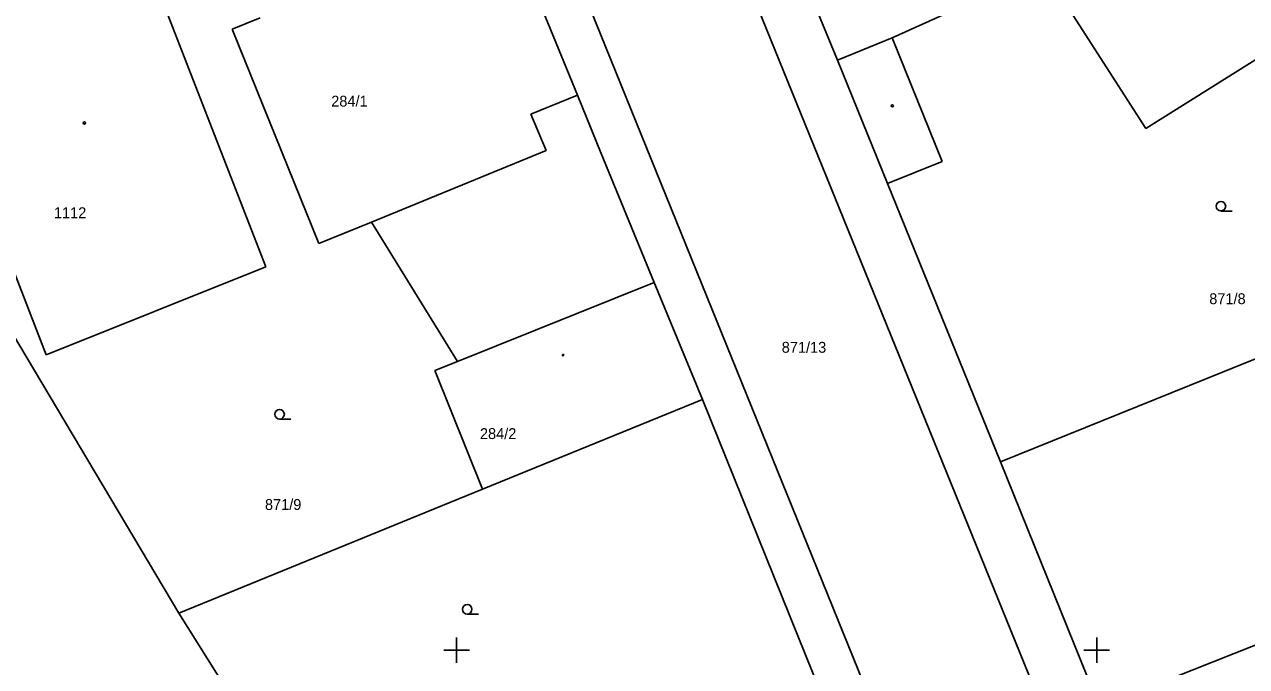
# Model space of a CAD drawing. Extents: x -711081 to -709338, y -1025122 to -1024092.
# Drawn here: x -710666.88 to -710619.15, y -1024925.64 to -1024900.55 of the extents above; entities that cross this region are included whole.
import ezdxf

# ---------------------------------------------------------------- set-up
doc = ezdxf.new("R2010")
doc.units = 0
for name, color, linetype in [('Z_hektometricka_sit', 7, 'Continuous'), ('Z_katastr_cisla_pozemkova', 7, 'Continuous'), ('Z_katastr_cisla_stavebni', 7, 'Continuous'), ('Z_katastr_hranice', 7, 'Continuous'), ('Z_katastr_vnitrni_kresba', 7, 'Continuous'), ('Z_katastr_znacky_budov', 7, 'Continuous'), ('Z_katastr_znacky_kultur', 7, 'Continuous')]:
    doc.layers.add(name, color=color, linetype=linetype)

msp = doc.modelspace()

# ---------------------------------------------------------------- linework, layer by layer
at = {"layer": 'Z_hektometricka_sit'}
for p, q in [((-710650, -1024924.5), (-710650, -1024925.5)), ((-710625, -1024924.5), (-710625, -1024925.5)), ((-710650.5, -1024925), (-710649.5, -1024925)), ((-710625.5, -1024925), (-710624.5, -1024925))]:
    msp.add_line(p, q, dxfattribs=at)
at = {"layer": 'Z_katastr_hranice'}
for p, q in [((-710649.65, -1024892.68), (-710645.28, -1024903.31)), ((-710638.1, -1024894.62), (-710635.13, -1024901.94)), ((-710632.99, -1024901.08), (-710625.22, -1024897.55)), ((-710657.45, -1024910.02), (-710662.03, -1024898.23)), ((-710626.84, -1024898.76), (-710623.08, -1024904.61)), ((-710658.77, -1024900.74), (-710657.67, -1024900.29)), ((-710655.39, -1024909.11), (-710658.77, -1024900.74)), ((-710623.08, -1024904.61), (-710616.69, -1024900.6)), ((-710631.04, -1024905.9), (-710632.99, -1024901.08)), ((-710670.62, -1024901.65), (-710666.03, -1024913.46)), ((-710635.13, -1024901.94), (-710633.17, -1024906.76)), ((-710660.85, -1024923.55), (-710673.39, -1024902.5)), ((-710645.28, -1024903.31), (-710644.35, -1024905.59)), ((-710644.35, -1024905.59), (-710642.28, -1024910.63)), ((-710633.17, -1024906.76), (-710631.04, -1024905.9)), ((-710633.17, -1024906.76), (-710628.76, -1024917.64)), ((-710653.33, -1024908.27), (-710655.39, -1024909.11)), ((-710649.97, -1024913.72), (-710653.33, -1024908.27)), ((-710666.03, -1024913.46), (-710657.45, -1024910.02)), ((-710610.33, -1024910.2), (-710628.76, -1024917.64)), ((-710649.97, -1024913.72), (-710642.28, -1024910.63)), ((-710642.28, -1024910.63), (-710640.4, -1024915.21)), ((-710650.85, -1024914.07), (-710649.97, -1024913.72)), ((-710648.99, -1024918.71), (-710650.85, -1024914.07)), ((-710640.4, -1024915.21), (-710648.99, -1024918.71)), ((-710634.57, -1024929.63), (-710640.4, -1024915.21)), ((-710628.76, -1024917.64), (-710624.89, -1024927.21)), ((-710660.85, -1024923.55), (-710648.99, -1024918.71)), ((-710612.85, -1024922.43), (-710624.89, -1024927.21)), ((-710659.03, -1024926.46), (-710660.85, -1024923.55))]:
    msp.add_line(p, q, dxfattribs=at)
at = {"layer": 'Z_katastr_vnitrni_kresba'}
for p, q in [((-710642.75, -1024888.76), (-710619.162, -1024946.885)), ((-710624.874, -1024949.074), (-710648.46, -1024890.86)), ((-710635.13, -1024901.94), (-710632.99, -1024901.08)), ((-710645.28, -1024903.31), (-710647.1, -1024904.06)), ((-710647.1, -1024904.06), (-710646.51, -1024905.48)), ((-710646.51, -1024905.48), (-710653.33, -1024908.27))]:
    msp.add_line(p, q, dxfattribs=at)
at = {"layer": 'Z_katastr_znacky_budov'}
for centre, radius in [((-710632.982, -1024903.73), 0.0437), ((-710664.542, -1024904.4), 0.0437), ((-710645.841, -1024913.47), 0.0262)]:
    msp.add_circle(centre, radius, dxfattribs=at)
at = {"layer": 'Z_katastr_znacky_kultur'}
for p, q in [((-710620.148, -1024907.84), (-710619.711, -1024907.84)), ((-710656.918, -1024915.97), (-710656.481, -1024915.97)), ((-710649.588, -1024923.59), (-710649.151, -1024923.59))]:
    msp.add_line(p, q, dxfattribs=at)
for centre in [(-710620.148, -1024907.652), (-710656.918, -1024915.782), (-710649.588, -1024923.402)]:
    msp.add_circle(centre, 0.187, dxfattribs=at)

# ---------------------------------------------------------------- texts
at = {"layer": 'Z_katastr_cisla_pozemkova'}
for s, p in [('871/8', (-710620.604, -1024911.48)), ('871/13', (-710637.302, -1024913.378)), ('871/9', (-710657.489, -1024919.52))]:
    msp.add_text(s, height=0.425, dxfattribs=at).set_placement(p)
at = {"layer": 'Z_katastr_cisla_stavebni'}
for s, p in [('284/1', (-710654.9, -1024903.76)), ('1112', (-710665.732, -1024908.12)), ('284/2', (-710649.09, -1024916.75))]:
    msp.add_text(s, height=0.425, dxfattribs=at).set_placement(p)

doc.saveas('drawing.dxf')
